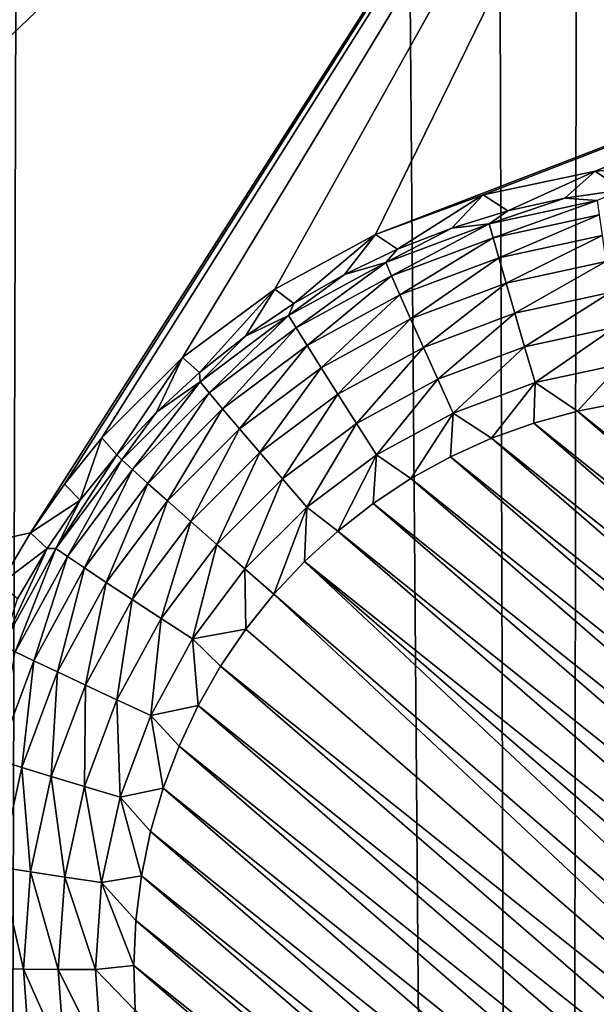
# Model space of a CAD drawing. Header units: metres. Extents: x -24 to 72, y -247 to 22.
# Tile 257 of 573: x 8.256 to 9.085, y -208.648 to -207.232. Entities that reach past the tile are written whole.
import ezdxf

# ---------------------------------------------------------------- set-up
doc = ezdxf.new("R2010")
doc.units = ezdxf.units.M
doc.layers.add('solid_509589_MEDIA_SW0001', color=7, linetype='CONTINUOUS')

msp = doc.modelspace()

# ---------------------------------------------------------------- linework, layer by layer
at = {"layer": 'solid_509589_MEDIA_SW0001'}
for points in [[(8.17256, -233.247314, 309.899994), (8.403874, -156.412079, 308.556824), (7.949218, -155.698563, 308.548309)], [(8.17256, -233.247314, 309.899994), (9.024217, -232.560669, 309.880249), (8.403874, -156.412079, 308.556824)], [(9.024217, -232.560669, 309.880249), (8.794711, -157.162766, 308.566345), (8.403874, -156.412079, 308.556824)], [(9.024217, -232.560669, 309.880249), (9.11867, -157.944656, 308.576935), (8.794711, -157.162766, 308.566345)], [(9.024217, -232.560669, 309.880249), (9.818175, -231.808472, 309.859222), (9.11867, -157.944656, 308.576935)], [(8.23457, -205.408646, 268.144867), (9.494789, -206.056473, 268.156189), (7.263963, -208.192291, 268.281677)], [(8.271871, -207.970047, 268.24527), (7.263963, -208.192291, 268.281677), (9.494789, -206.056473, 268.156189)], [(8.320654, -207.899765, 268.240417), (8.271871, -207.970047, 268.24527), (9.494789, -206.056473, 268.156189)], [(8.374515, -207.833282, 268.235748), (8.320654, -207.899765, 268.240417), (9.494789, -206.056473, 268.156189)], [(8.490698, -207.717926, 268.227539), (8.374515, -207.833282, 268.235748), (9.494789, -206.056473, 268.156189)], [(8.623072, -207.619522, 268.220306), (8.490698, -207.717926, 268.227539), (9.494789, -206.056473, 268.156189)], [(8.768088, -207.540985, 268.214111), (8.623072, -207.619522, 268.220306), (9.494789, -206.056473, 268.156189)], [(8.768088, -207.540985, 268.214111), (9.494789, -206.056473, 268.156189), (10.704392, -206.794586, 268.169067)], [(8.922805, -207.483932, 268.209076), (8.768088, -207.540985, 268.214111), (10.704392, -206.794586, 268.169067)], [(9.084015, -207.449509, 268.205139), (8.922805, -207.483932, 268.209076), (10.704392, -206.794586, 268.169067)], [(9.248433, -207.438416, 268.202301), (9.084015, -207.449509, 268.205139), (10.704392, -206.794586, 268.169067)], [(8.958205, -207.507004, 267.905304), (8.922805, -207.483932, 268.209076), (9.084015, -207.449509, 268.205139)], [(9.040214, -207.488571, 267.904999), (8.958205, -207.507004, 267.905304), (9.084015, -207.449509, 268.205139)], [(9.123369, -207.476334, 267.904785), (9.040214, -207.488571, 267.904999), (9.084015, -207.449509, 268.205139)], [(9.123369, -207.476334, 267.904785), (9.084015, -207.449509, 268.205139), (9.248433, -207.438416, 268.202301)], [(9.086874, -207.491928, 267.850403), (9.040214, -207.488571, 267.904999), (9.123369, -207.476334, 267.904785)], [(8.799458, -207.561935, 267.906281), (8.768088, -207.540985, 268.214111), (8.922805, -207.483932, 268.209076)], [(8.877804, -207.531494, 267.905731), (8.799458, -207.561935, 267.906281), (8.922805, -207.483932, 268.209076)], [(8.958205, -207.507004, 267.905304), (8.877804, -207.531494, 267.905731), (8.922805, -207.483932, 268.209076)], [(8.931561, -207.525711, 267.850983), (8.958205, -207.507004, 267.905304), (9.040214, -207.488571, 267.904999)], [(9.086874, -207.491928, 267.850403), (8.931561, -207.525711, 267.850983), (9.040214, -207.488571, 267.904999)], [(8.93716, -207.545685, 267.799377), (8.931561, -207.525711, 267.850983), (9.086874, -207.491928, 267.850403)], [(9.089703, -207.512497, 267.798798), (8.93716, -207.545685, 267.799377), (9.086874, -207.491928, 267.850403)], [(8.931561, -207.525711, 267.850983), (8.877804, -207.531494, 267.905731), (8.958205, -207.507004, 267.905304)], [(8.945364, -207.574448, 267.752502), (8.93716, -207.545685, 267.799377), (9.089703, -207.512497, 267.798798)], [(9.093846, -207.542145, 267.751953), (8.945364, -207.574448, 267.752502), (9.089703, -207.512497, 267.798798)], [(8.931561, -207.525711, 267.850983), (8.782637, -207.581238, 267.851959), (8.877804, -207.531494, 267.905731)], [(8.790894, -207.60022, 267.800323), (8.782637, -207.581238, 267.851959), (8.931561, -207.525711, 267.850983)], [(8.782637, -207.581238, 267.851959), (8.799458, -207.561935, 267.906281), (8.877804, -207.531494, 267.905731)], [(8.93716, -207.545685, 267.799377), (8.790894, -207.60022, 267.800323), (8.931561, -207.525711, 267.850983)], [(8.650671, -207.639908, 267.907623), (8.623072, -207.619522, 268.220306), (8.768088, -207.540985, 268.214111)], [(8.723605, -207.598145, 267.906921), (8.650671, -207.639908, 267.907623), (8.768088, -207.540985, 268.214111)], [(8.799458, -207.561935, 267.906281), (8.723605, -207.598145, 267.906921), (8.768088, -207.540985, 268.214111)], [(8.80299, -207.627533, 267.753448), (8.790894, -207.60022, 267.800323), (8.93716, -207.545685, 267.799377)], [(8.945364, -207.574448, 267.752502), (8.80299, -207.627533, 267.753448), (8.93716, -207.545685, 267.799377)], [(8.955891, -207.611008, 267.711945), (8.945364, -207.574448, 267.752502), (9.093846, -207.542145, 267.751953)], [(9.099164, -207.579849, 267.711395), (8.955891, -207.611008, 267.711945), (9.093846, -207.542145, 267.751953)], [(8.782637, -207.581238, 267.851959), (8.723605, -207.598145, 267.906921), (8.799458, -207.561935, 267.906281)], [(8.818511, -207.662231, 267.71286), (8.80299, -207.627533, 267.753448), (8.945364, -207.574448, 267.752502)], [(8.955891, -207.611008, 267.711945), (8.818511, -207.662231, 267.71286), (8.945364, -207.574448, 267.752502)], [(8.782637, -207.581238, 267.851959), (8.643133, -207.65741, 267.853271), (8.723605, -207.598145, 267.906921)], [(8.653879, -207.675034, 267.801636), (8.643133, -207.65741, 267.853271), (8.782637, -207.581238, 267.851959)], [(8.790894, -207.60022, 267.800323), (8.653879, -207.675034, 267.801636), (8.782637, -207.581238, 267.851959)], [(8.968378, -207.654114, 267.679108), (8.955891, -207.611008, 267.711945), (9.099164, -207.579849, 267.711395)], [(9.105472, -207.624298, 267.678589), (8.968378, -207.654114, 267.679108), (9.099164, -207.579849, 267.711395)], [(8.643133, -207.65741, 267.853271), (8.650671, -207.639908, 267.907623), (8.723605, -207.598145, 267.906921)], [(8.669622, -207.700348, 267.7547), (8.653879, -207.675034, 267.801636), (8.790894, -207.60022, 267.800323)], [(8.80299, -207.627533, 267.753448), (8.669622, -207.700348, 267.7547), (8.790894, -207.60022, 267.800323)], [(8.515171, -207.739197, 267.909363), (8.490698, -207.717926, 268.227539), (8.623072, -207.619522, 268.220306)], [(8.581063, -207.687012, 267.908447), (8.515171, -207.739197, 267.909363), (8.623072, -207.619522, 268.220306)], [(8.650671, -207.639908, 267.907623), (8.581063, -207.687012, 267.908447), (8.623072, -207.619522, 268.220306)], [(8.836924, -207.70314, 267.679962), (8.818511, -207.662231, 267.71286), (8.955891, -207.611008, 267.711945)], [(8.968378, -207.654114, 267.679108), (8.836924, -207.70314, 267.679962), (8.955891, -207.611008, 267.711945)], [(8.689822, -207.732498, 267.714081), (8.669622, -207.700348, 267.7547), (8.80299, -207.627533, 267.753448)], [(8.818511, -207.662231, 267.71286), (8.689822, -207.732498, 267.714081), (8.80299, -207.627533, 267.753448)], [(8.982397, -207.702286, 267.655121), (8.968378, -207.654114, 267.679108), (9.105472, -207.624298, 267.678589)], [(9.112554, -207.673965, 267.654633), (8.982397, -207.702286, 267.655121), (9.105472, -207.624298, 267.678589)], [(8.643133, -207.65741, 267.853271), (8.581063, -207.687012, 267.908447), (8.650671, -207.639908, 267.907623)], [(8.643133, -207.65741, 267.853271), (8.51589, -207.75264, 267.85495), (8.581063, -207.687012, 267.908447)], [(8.528907, -207.76857, 267.803284), (8.51589, -207.75264, 267.85495), (8.643133, -207.65741, 267.853271)], [(8.653879, -207.675034, 267.801636), (8.528907, -207.76857, 267.803284), (8.643133, -207.65741, 267.853271)], [(8.713785, -207.770355, 267.681152), (8.689822, -207.732498, 267.714081), (8.818511, -207.662231, 267.71286)], [(8.836924, -207.70314, 267.679962), (8.713785, -207.770355, 267.681152), (8.818511, -207.662231, 267.71286)], [(8.857594, -207.748825, 267.655945), (8.836924, -207.70314, 267.679962), (8.968378, -207.654114, 267.679108)], [(8.982397, -207.702286, 267.655121), (8.857594, -207.748825, 267.655945), (8.968378, -207.654114, 267.679108)], [(8.547976, -207.791397, 267.756287), (8.528907, -207.76857, 267.803284), (8.653879, -207.675034, 267.801636)], [(8.669622, -207.700348, 267.7547), (8.547976, -207.791397, 267.756287), (8.653879, -207.675034, 267.801636)], [(9.112554, -207.673965, 267.654633), (8.997465, -207.75386, 267.640808), (8.982397, -207.702286, 267.655121)], [(9.112554, -207.673965, 267.654633), (9.120165, -207.727173, 267.64035), (8.997465, -207.75386, 267.640808)], [(8.51589, -207.75264, 267.85495), (8.515171, -207.739197, 267.909363), (8.581063, -207.687012, 267.908447)], [(8.572444, -207.820343, 267.715607), (8.547976, -207.791397, 267.756287), (8.669622, -207.700348, 267.7547)], [(8.689822, -207.732498, 267.714081), (8.572444, -207.820343, 267.715607), (8.669622, -207.700348, 267.7547)], [(8.740687, -207.812653, 267.657043), (8.713785, -207.770355, 267.681152), (8.836924, -207.70314, 267.679962)], [(8.857594, -207.748825, 267.655945), (8.740687, -207.812653, 267.657043), (8.836924, -207.70314, 267.679962)], [(8.982397, -207.702286, 267.655121), (8.879813, -207.797729, 267.641571), (8.857594, -207.748825, 267.655945)], [(8.982397, -207.702286, 267.655121), (8.997465, -207.75386, 267.640808), (8.879813, -207.797729, 267.641571)], [(8.395983, -207.857544, 267.911438), (8.374515, -207.833282, 268.235748), (8.490698, -207.717926, 268.227539)], [(8.453362, -207.796143, 267.91037), (8.395983, -207.857544, 267.911438), (8.490698, -207.717926, 268.227539)], [(8.515171, -207.739197, 267.909363), (8.453362, -207.796143, 267.91037), (8.490698, -207.717926, 268.227539)], [(8.601469, -207.854431, 267.682617), (8.572444, -207.820343, 267.715607), (8.689822, -207.732498, 267.714081)], [(8.713785, -207.770355, 267.681152), (8.601469, -207.854431, 267.682617), (8.689822, -207.732498, 267.714081)], [(8.997465, -207.75386, 267.640808), (9.120165, -207.727173, 267.64035), (9.058216, -207.7948, 267.636444)], [(9.120165, -207.727173, 267.64035), (9.121865, -207.782578, 267.63623), (9.058216, -207.7948, 267.636444)], [(8.51589, -207.75264, 267.85495), (8.453362, -207.796143, 267.91037), (8.515171, -207.739197, 267.909363)], [(8.857594, -207.748825, 267.655945), (8.769604, -207.85791, 267.642639), (8.740687, -207.812653, 267.657043)], [(8.857594, -207.748825, 267.655945), (8.879813, -207.797729, 267.641571), (8.769604, -207.85791, 267.642639)], [(8.51589, -207.75264, 267.85495), (8.403499, -207.865021, 267.856903), (8.453362, -207.796143, 267.91037)], [(8.41852, -207.878937, 267.805206), (8.403499, -207.865021, 267.856903), (8.51589, -207.75264, 267.85495)], [(8.528907, -207.76857, 267.803284), (8.41852, -207.878937, 267.805206), (8.51589, -207.75264, 267.85495)], [(8.879813, -207.797729, 267.641571), (8.997465, -207.75386, 267.640808), (8.934752, -207.833984, 267.637115)], [(8.997465, -207.75386, 267.640808), (8.995743, -207.811966, 267.636749), (8.934752, -207.833984, 267.637115)], [(8.997465, -207.75386, 267.640808), (9.058216, -207.7948, 267.636444), (8.995743, -207.811966, 267.636749)], [(8.440528, -207.898834, 267.758179), (8.41852, -207.878937, 267.805206), (8.528907, -207.76857, 267.803284)], [(8.547976, -207.791397, 267.756287), (8.440528, -207.898834, 267.758179), (8.528907, -207.76857, 267.803284)], [(8.634054, -207.892456, 267.658447), (8.601469, -207.854431, 267.682617), (8.713785, -207.770355, 267.681152)], [(8.740687, -207.812653, 267.657043), (8.634054, -207.892456, 267.658447), (8.713785, -207.770355, 267.681152)], [(10.070492, -208.604446, 267.650574), (9.058216, -207.7948, 267.636444), (9.121865, -207.782578, 267.63623)], [(8.403499, -207.865021, 267.856903), (8.395983, -207.857544, 267.911438), (8.453362, -207.796143, 267.91037)], [(8.468765, -207.924011, 267.717407), (8.440528, -207.898834, 267.758179), (8.547976, -207.791397, 267.756287)], [(8.572444, -207.820343, 267.715607), (8.468765, -207.924011, 267.717407), (8.547976, -207.791397, 267.756287)], [(8.769604, -207.85791, 267.642639), (8.879813, -207.797729, 267.641571), (8.819007, -207.891998, 267.638153)], [(8.879813, -207.797729, 267.641571), (8.875734, -207.860718, 267.637604), (8.819007, -207.891998, 267.638153)], [(8.879813, -207.797729, 267.641571), (8.934752, -207.833984, 267.637115), (8.875734, -207.860718, 267.637604)], [(10.067457, -208.669174, 267.651703), (8.995743, -207.811966, 267.636749), (9.058216, -207.7948, 267.636444)], [(10.067457, -208.669174, 267.651703), (9.058216, -207.7948, 267.636444), (10.070492, -208.604446, 267.650574)], [(8.740687, -207.812653, 267.657043), (8.669081, -207.933136, 267.643951), (8.634054, -207.892456, 267.658447)], [(8.740687, -207.812653, 267.657043), (8.769604, -207.85791, 267.642639), (8.669081, -207.933136, 267.643951)], [(10.059358, -208.733444, 267.652832), (8.934752, -207.833984, 267.637115), (8.995743, -207.811966, 267.636749)], [(10.059358, -208.733444, 267.652832), (8.995743, -207.811966, 267.636749), (10.067457, -208.669174, 267.651703)], [(8.343354, -207.92308, 267.912567), (8.320654, -207.899765, 268.240417), (8.374515, -207.833282, 268.235748)], [(8.343354, -207.92308, 267.912567), (8.374515, -207.833282, 268.235748), (8.395983, -207.857544, 267.911438)], [(8.502262, -207.953613, 267.684357), (8.468765, -207.924011, 267.717407), (8.572444, -207.820343, 267.715607)], [(8.601469, -207.854431, 267.682617), (8.502262, -207.953613, 267.684357), (8.572444, -207.820343, 267.715607)], [(10.046227, -208.796951, 267.653931), (8.875734, -207.860718, 267.637604), (8.934752, -207.833984, 267.637115)], [(10.046227, -208.796951, 267.653931), (8.934752, -207.833984, 267.637115), (10.059358, -208.733444, 267.652832)], [(8.308246, -207.992233, 267.859131), (8.395983, -207.857544, 267.911438), (8.403499, -207.865021, 267.856903)], [(8.308246, -207.992233, 267.859131), (8.343354, -207.92308, 267.912567), (8.395983, -207.857544, 267.911438)], [(8.539867, -207.986633, 267.660095), (8.502262, -207.953613, 267.684357), (8.601469, -207.854431, 267.682617)], [(8.634054, -207.892456, 267.658447), (8.539867, -207.986633, 267.660095), (8.601469, -207.854431, 267.682617)], [(8.669081, -207.933136, 267.643951), (8.769604, -207.85791, 267.642639), (8.71366, -207.967468, 267.639465)], [(8.769604, -207.85791, 267.642639), (8.764836, -207.927658, 267.638763), (8.71366, -207.967468, 267.639465)], [(8.769604, -207.85791, 267.642639), (8.819007, -207.891998, 267.638153), (8.764836, -207.927658, 267.638763)], [(10.028164, -208.859161, 267.655029), (8.819007, -207.891998, 267.638153), (8.875734, -207.860718, 267.637604)], [(10.028164, -208.859161, 267.655029), (8.875734, -207.860718, 267.637604), (10.046227, -208.796951, 267.653931)], [(8.324967, -208.003891, 267.807373), (8.308246, -207.992233, 267.859131), (8.403499, -207.865021, 267.856903)], [(8.324967, -208.003891, 267.807373), (8.403499, -207.865021, 267.856903), (8.41852, -207.878937, 267.805206)], [(8.349464, -208.020462, 267.760284), (8.324967, -208.003891, 267.807373), (8.41852, -207.878937, 267.805206)], [(8.349464, -208.020462, 267.760284), (8.41852, -207.878937, 267.805206), (8.440528, -207.898834, 267.758179)], [(8.343354, -207.92308, 267.912567), (8.271871, -207.970047, 268.24527), (8.320654, -207.899765, 268.240417)], [(8.380897, -208.041382, 267.719452), (8.349464, -208.020462, 267.760284), (8.440528, -207.898834, 267.758179)], [(8.380897, -208.041382, 267.719452), (8.440528, -207.898834, 267.758179), (8.468765, -207.924011, 267.717407)], [(8.634054, -207.892456, 267.658447), (8.58029, -208.021927, 267.645508), (8.539867, -207.986633, 267.660095)], [(8.634054, -207.892456, 267.658447), (8.669081, -207.933136, 267.643951), (8.58029, -208.021927, 267.645508)], [(10.00528, -208.919754, 267.656067), (8.764836, -207.927658, 267.638763), (8.819007, -207.891998, 267.638153)], [(10.00528, -208.919754, 267.656067), (8.819007, -207.891998, 267.638153), (10.028164, -208.859161, 267.655029)], [(8.29577, -207.992355, 267.913788), (8.271871, -207.970047, 268.24527), (8.343354, -207.92308, 267.912567)], [(8.308246, -207.992233, 267.859131), (8.29577, -207.992355, 267.913788), (8.343354, -207.92308, 267.912567)], [(8.418183, -208.065918, 267.68631), (8.380897, -208.041382, 267.719452), (8.468765, -207.924011, 267.717407)], [(8.418183, -208.065918, 267.68631), (8.468765, -207.924011, 267.717407), (8.502262, -207.953613, 267.684357)], [(9.977676, -208.978439, 267.657104), (8.71366, -207.967468, 267.639465), (8.764836, -207.927658, 267.638763)], [(9.977676, -208.978439, 267.657104), (8.764836, -207.927658, 267.638763), (10.00528, -208.919754, 267.656067)], [(8.58029, -208.021927, 267.645508), (8.669081, -207.933136, 267.643951), (8.621845, -208.058014, 267.641052)], [(8.669081, -207.933136, 267.643951), (8.665941, -208.010971, 267.640228), (8.621845, -208.058014, 267.641052)], [(8.669081, -207.933136, 267.643951), (8.71366, -207.967468, 267.639465), (8.665941, -208.010971, 267.640228)], [(8.460043, -208.093246, 267.661957), (8.418183, -208.065918, 267.68631), (8.502262, -207.953613, 267.684357)], [(8.460043, -208.093246, 267.661957), (8.502262, -207.953613, 267.684357), (8.539867, -207.986633, 267.660095)], [(8.271871, -207.970047, 268.24527), (8.228431, -208.043747, 268.250336), (7.263963, -208.192291, 268.281677)], [(8.29577, -207.992355, 267.913788), (8.228431, -208.043747, 268.250336), (8.271871, -207.970047, 268.24527)], [(9.945552, -209.034744, 267.658081), (8.665941, -208.010971, 267.640228), (8.71366, -207.967468, 267.639465)], [(9.945552, -209.034744, 267.658081), (8.71366, -207.967468, 267.639465), (9.977676, -208.978439, 267.657104)], [(8.460043, -208.093246, 267.661957), (8.539867, -207.986633, 267.660095), (8.505038, -208.122421, 267.647247)], [(8.505038, -208.122421, 267.647247), (8.539867, -207.986633, 267.660095), (8.58029, -208.021927, 267.645508)], [(8.253496, -208.064987, 267.91507), (8.228431, -208.043747, 268.250336), (8.29577, -207.992355, 267.913788)], [(8.308246, -207.992233, 267.859131), (8.232072, -208.131729, 267.861572), (8.29577, -207.992355, 267.913788)], [(8.250152, -208.140884, 267.809784), (8.232072, -208.131729, 267.861572), (8.308246, -207.992233, 267.859131)], [(8.232072, -208.131729, 267.861572), (8.253496, -208.064987, 267.91507), (8.29577, -207.992355, 267.913788)], [(8.324967, -208.003891, 267.807373), (8.250152, -208.140884, 267.809784), (8.308246, -207.992233, 267.859131)], [(8.27664, -208.153809, 267.762634), (8.250152, -208.140884, 267.809784), (8.324967, -208.003891, 267.807373)], [(8.349464, -208.020462, 267.760284), (8.27664, -208.153809, 267.762634), (8.324967, -208.003891, 267.807373)], [(9.868984, -209.138504, 267.659912), (8.621845, -208.058014, 267.641052), (8.665941, -208.010971, 267.640228)], [(9.90928, -209.088165, 267.659027), (8.665941, -208.010971, 267.640228), (9.945552, -209.034744, 267.658081)], [(9.868984, -209.138504, 267.659912), (8.665941, -208.010971, 267.640228), (9.90928, -209.088165, 267.659027)], [(8.310627, -208.170044, 267.72171), (8.27664, -208.153809, 267.762634), (8.349464, -208.020462, 267.760284)], [(8.380897, -208.041382, 267.719452), (8.310627, -208.170044, 267.72171), (8.349464, -208.020462, 267.760284)], [(8.505038, -208.122421, 267.647247), (8.58029, -208.021927, 267.645508), (8.58155, -208.108353, 267.641907)], [(8.58155, -208.108353, 267.641907), (8.58029, -208.021927, 267.645508), (8.621845, -208.058014, 267.641052)], [(8.350945, -208.189041, 267.688446), (8.310627, -208.170044, 267.72171), (8.380897, -208.041382, 267.719452)], [(8.418183, -208.065918, 267.68631), (8.350945, -208.189041, 267.688446), (8.380897, -208.041382, 267.719452)], [(9.824887, -209.185547, 267.660736), (8.58155, -208.108353, 267.641907), (8.621845, -208.058014, 267.641052)], [(9.824887, -209.185547, 267.660736), (8.621845, -208.058014, 267.641052), (9.868984, -209.138504, 267.659912)], [(8.396207, -208.210144, 267.664001), (8.350945, -208.189041, 267.688446), (8.418183, -208.065918, 267.68631)], [(8.460043, -208.093246, 267.661957), (8.396207, -208.210144, 267.664001), (8.418183, -208.065918, 267.68631)], [(8.460043, -208.093246, 267.661957), (8.44486, -208.23262, 267.64917), (8.396207, -208.210144, 267.664001)], [(8.460043, -208.093246, 267.661957), (8.505038, -208.122421, 267.647247), (8.44486, -208.23262, 267.64917)], [(8.505038, -208.122421, 267.647247), (8.58155, -208.108353, 267.641907), (8.545277, -208.161758, 267.642853)], [(9.824887, -209.185547, 267.660736), (8.545277, -208.161758, 267.642853), (8.58155, -208.108353, 267.641907)], [(8.44486, -208.23262, 267.64917), (8.505038, -208.122421, 267.647247), (8.513152, -208.218079, 267.643829)], [(8.505038, -208.122421, 267.647247), (8.545277, -208.161758, 267.642853), (8.513152, -208.218079, 267.643829)], [(8.27664, -208.153809, 267.762634), (8.223537, -208.296158, 267.765106), (8.250152, -208.140884, 267.809784)], [(8.259387, -208.307404, 267.724121), (8.223537, -208.296158, 267.765106), (8.27664, -208.153809, 267.762634)], [(8.310627, -208.170044, 267.72171), (8.259387, -208.307404, 267.724121), (8.27664, -208.153809, 267.762634)], [(8.301914, -208.32048, 267.690765), (8.259387, -208.307404, 267.724121), (8.310627, -208.170044, 267.72171)], [(8.350945, -208.189041, 267.688446), (8.301914, -208.32048, 267.690765), (8.310627, -208.170044, 267.72171)], [(9.777168, -209.22905, 267.661469), (8.513152, -208.218079, 267.643829), (8.545277, -208.161758, 267.642853)], [(9.824887, -209.185547, 267.660736), (9.777168, -209.22905, 267.661469), (8.545277, -208.161758, 267.642853)], [(8.349658, -208.33493, 267.666168), (8.301914, -208.32048, 267.690765), (8.350945, -208.189041, 267.688446)], [(8.396207, -208.210144, 267.664001), (8.349658, -208.33493, 267.666168), (8.350945, -208.189041, 267.688446)], [(8.396207, -208.210144, 267.664001), (8.400977, -208.35025, 267.651215), (8.349658, -208.33493, 267.666168)], [(8.396207, -208.210144, 267.664001), (8.44486, -208.23262, 267.64917), (8.400977, -208.35025, 267.651215)], [(8.44486, -208.23262, 267.64917), (8.513152, -208.218079, 267.643829), (8.48555, -208.276764, 267.644867)], [(9.725993, -209.268845, 267.66217), (8.48555, -208.276764, 267.644867), (8.513152, -208.218079, 267.643829)], [(9.777168, -209.22905, 267.661469), (9.725993, -209.268845, 267.66217), (8.513152, -208.218079, 267.643829)], [(8.400977, -208.35025, 267.651215), (8.44486, -208.23262, 267.64917), (8.462665, -208.337357, 267.645905)], [(8.44486, -208.23262, 267.64917), (8.48555, -208.276764, 267.644867), (8.462665, -208.337357, 267.645905)], [(9.671823, -209.30452, 267.662811), (8.462665, -208.337357, 267.645905), (8.48555, -208.276764, 267.644867)], [(9.725993, -209.268845, 267.66217), (9.671823, -209.30452, 267.662811), (8.48555, -208.276764, 267.644867)], [(8.259387, -208.307404, 267.724121), (8.22822, -208.450653, 267.726624), (8.223537, -208.296158, 267.765106)], [(8.272091, -208.45755, 267.693146), (8.22822, -208.450653, 267.726624), (8.259387, -208.307404, 267.724121)], [(8.301914, -208.32048, 267.690765), (8.272091, -208.45755, 267.693146), (8.259387, -208.307404, 267.724121)], [(8.321344, -208.465057, 267.668457), (8.272091, -208.45755, 267.693146), (8.301914, -208.32048, 267.690765)], [(8.349658, -208.33493, 267.666168), (8.321344, -208.465057, 267.668457), (8.301914, -208.32048, 267.690765)], [(8.349658, -208.33493, 267.666168), (8.374286, -208.472931, 267.653351), (8.321344, -208.465057, 267.668457)], [(8.349658, -208.33493, 267.666168), (8.400977, -208.35025, 267.651215), (8.374286, -208.472931, 267.653351)], [(8.400977, -208.35025, 267.651215), (8.462665, -208.337357, 267.645905), (8.444602, -208.399567, 267.647003)], [(9.615094, -209.335785, 267.66333), (8.444602, -208.399567, 267.647003), (8.462665, -208.337357, 267.645905)], [(9.671823, -209.30452, 267.662811), (9.615094, -209.335785, 267.66333), (8.462665, -208.337357, 267.645905)], [(8.374286, -208.472931, 267.653351), (8.400977, -208.35025, 267.651215), (8.431471, -208.463058, 267.648102)], [(8.400977, -208.35025, 267.651215), (8.444602, -208.399567, 267.647003), (8.431471, -208.463058, 267.648102)], [(9.556076, -209.362518, 267.663818), (8.431471, -208.463058, 267.648102), (8.444602, -208.399567, 267.647003)], [(9.615094, -209.335785, 267.66333), (9.556076, -209.362518, 267.663818), (8.444602, -208.399567, 267.647003)], [(8.262082, -208.597473, 267.695587), (8.21776, -208.596878, 267.729156), (8.22822, -208.450653, 267.726624)], [(8.272091, -208.45755, 267.693146), (8.262082, -208.597473, 267.695587), (8.22822, -208.450653, 267.726624)], [(8.311842, -208.5979, 267.670776), (8.262082, -208.597473, 267.695587), (8.272091, -208.45755, 267.693146)], [(8.321344, -208.465057, 267.668457), (8.311842, -208.5979, 267.670776), (8.272091, -208.45755, 267.693146)], [(8.321344, -208.465057, 267.668457), (8.365328, -208.59816, 267.655548), (8.311842, -208.5979, 267.670776)], [(8.321344, -208.465057, 267.668457), (8.374286, -208.472931, 267.653351), (8.365328, -208.59816, 267.655548)], [(8.374286, -208.472931, 267.653351), (8.431471, -208.463058, 267.648102), (8.423372, -208.527328, 267.649231)], [(9.495086, -209.384552, 267.664185), (8.423372, -208.527328, 267.649231), (8.431471, -208.463058, 267.648102)], [(9.556076, -209.362518, 267.663818), (9.495086, -209.384552, 267.664185), (8.431471, -208.463058, 267.648102)], [(8.365328, -208.59816, 267.655548), (8.374286, -208.472931, 267.653351), (8.420338, -208.592056, 267.65036)], [(8.374286, -208.472931, 267.653351), (8.423372, -208.527328, 267.649231), (8.420338, -208.592056, 267.65036)], [(9.432613, -209.401718, 267.66449), (8.420338, -208.592056, 267.65036), (8.423372, -208.527328, 267.649231)], [(9.495086, -209.384552, 267.664185), (9.432613, -209.401718, 267.66449), (8.423372, -208.527328, 267.649231)], [(8.272091, -208.737396, 267.698029), (8.22822, -208.743103, 267.73172), (8.21776, -208.596878, 267.729156)], [(8.262082, -208.597473, 267.695587), (8.272091, -208.737396, 267.698029), (8.21776, -208.596878, 267.729156)], [(8.321344, -208.730743, 267.673096), (8.272091, -208.737396, 267.698029), (8.262082, -208.597473, 267.695587)], [(8.311842, -208.5979, 267.670776), (8.321344, -208.730743, 267.673096), (8.262082, -208.597473, 267.695587)], [(8.311842, -208.5979, 267.670776), (8.365328, -208.59816, 267.655548), (8.374286, -208.723404, 267.657745)], [(8.311842, -208.5979, 267.670776), (8.374286, -208.723404, 267.657745), (8.321344, -208.730743, 267.673096)], [(8.365328, -208.59816, 267.655548), (8.420338, -208.592056, 267.65036), (8.4224, -208.65686, 267.651489)], [(8.374286, -208.723404, 267.657745), (8.365328, -208.59816, 267.655548), (8.4224, -208.65686, 267.651489)], [(9.368964, -209.413925, 267.664703), (8.4224, -208.65686, 267.651489), (8.420338, -208.592056, 267.65036)], [(9.432613, -209.401718, 267.66449), (9.368964, -209.413925, 267.664703), (8.420338, -208.592056, 267.65036)]]:
    msp.add_3dface(points, dxfattribs=at)

doc.saveas('drawing.dxf')
